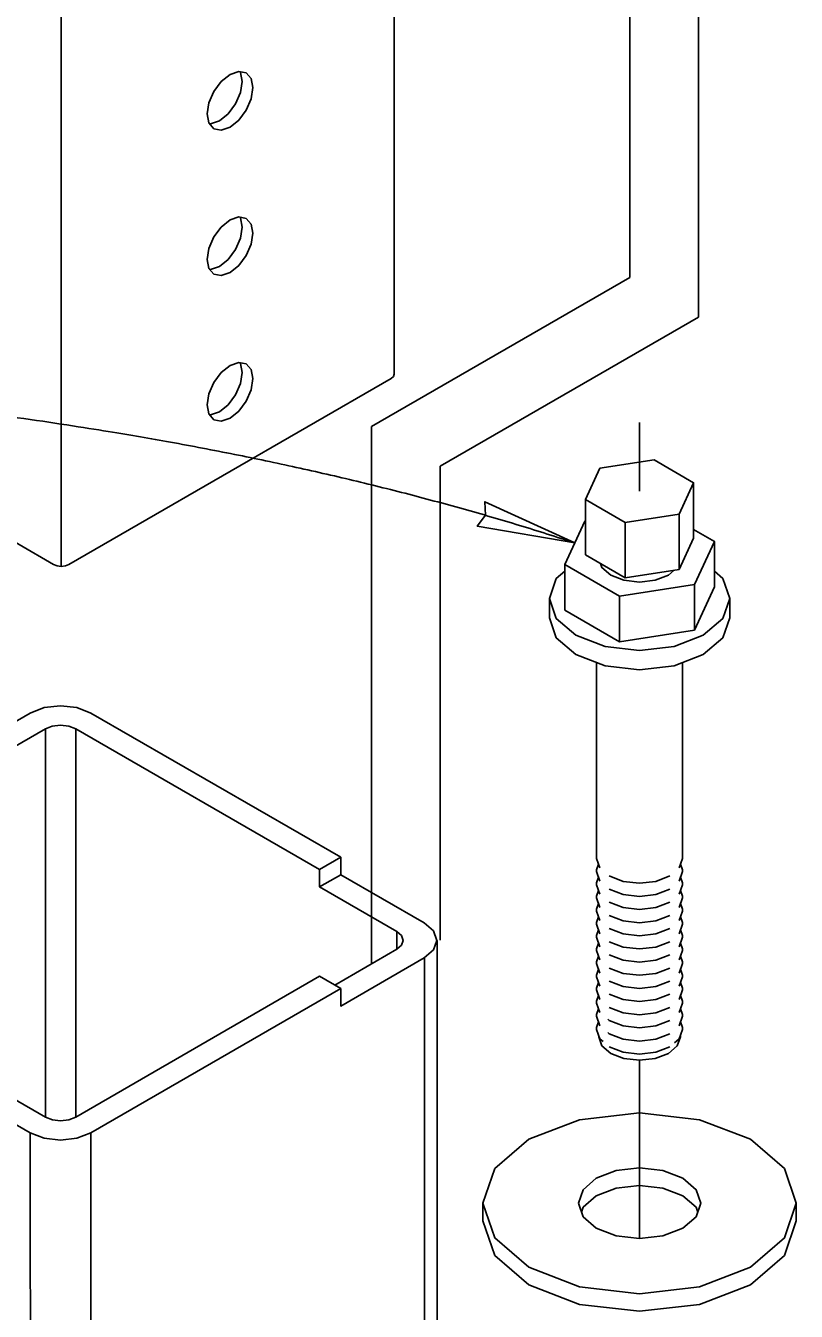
# Model space of a CAD drawing. Extents: x 99862 to 103151, y 99997 to 117076.
# Drawn here: x 100521.8 to 100701.2, y 107291.3 to 107590.7 of the extents above; entities that cross this region are included whole.
import ezdxf

# ---------------------------------------------------------------- set-up
doc = ezdxf.new("R2010")
doc.units = 0
for name, color, linetype in [('Default', 7, 'Continuous'), ('Level 15', 7, 'Continuous'), ('Level 5', 7, 'Continuous')]:
    doc.layers.add(name, color=color, linetype=linetype)

msp = doc.modelspace()

# ---------------------------------------------------------------- linework, layer by layer
at = {"layer": 'Default'}
for p, q in [((100530.05, 107873.01), (100530.05, 107464.76)), ((100678.42, 107611.59), (100678.42, 107522.81)), ((100662.42, 107604.44), (100662.42, 107532.05)), ((100662.42, 107532.05), (100602.28, 107497.33)), ((100678.42, 107522.81), (100618.28, 107488.09)), ((100664.72, 107498.28), (100664.72, 107482.28)), ((100602.28, 107497.33), (100602.28, 107372.34)), ((100618.28, 107488.09), (100618.28, 107377.72)), ((100661.35, 107462.12), (100661.35, 107475.01)), ((100673.94, 107464.06), (100673.94, 107476.96)), ((100677.48, 107449.92), (100677.48, 107460.54)), ((100660.05, 107447.22), (100660.05, 107457.84)), ((100685.72, 107457.29), (100685.72, 107452.8)), ((100654.72, 107396.75), (100654.72, 107442.35)), ((100655.18, 107395.42), (100654.72, 107394.1)), ((100654.72, 107393.69), (100654.72, 107394.1)), ((100655.18, 107392.36), (100654.72, 107391.04)), ((100654.72, 107390.63), (100654.72, 107391.04)), ((100655.18, 107389.3), (100654.72, 107387.98)), ((100654.72, 107387.56), (100654.72, 107387.98)), ((100655.18, 107386.24), (100654.72, 107384.91)), ((100654.72, 107384.5), (100654.72, 107384.91)), ((100655.18, 107383.18), (100654.72, 107381.85)), ((100654.72, 107381.44), (100654.72, 107381.85)), ((100655.18, 107380.12), (100654.72, 107378.79)), ((100654.72, 107378.38), (100654.72, 107378.79)), ((100655.18, 107377.05), (100654.72, 107375.73)), ((100654.72, 107375.32), (100654.72, 107375.73)), ((100655.18, 107373.99), (100654.72, 107372.67)), ((100654.72, 107372.25), (100654.72, 107372.67)), ((100655.18, 107370.93), (100654.72, 107369.6)), ((100654.72, 107369.19), (100654.72, 107369.6)), ((100655.18, 107367.87), (100654.72, 107366.54)), ((100654.72, 107366.13), (100654.72, 107366.54)), ((100655.18, 107364.81), (100654.72, 107363.48)), ((100654.72, 107363.07), (100654.72, 107363.48)), ((100655.18, 107361.74), (100654.72, 107360.42)), ((100654.72, 107360.01), (100654.72, 107360.42)), ((100655.18, 107358.68), (100654.72, 107357.36)), ((100654.72, 107356.94), (100654.72, 107357.36)), ((100655.22, 107355.23), (100655.22, 107355.49)), ((100664.72, 107308.22), (100664.72, 107349.74))]:
    msp.add_line(p, q, dxfattribs=at)
for points in [[(100453.22, 107508.52), (100512.17, 107474.49), (100528.28, 107465.19), (100529.09, 107464.87), (100530.05, 107464.76), (100531.01, 107464.87), (100531.82, 107465.19), (100547.93, 107474.49), (100606.88, 107508.52), (100607.42, 107508.99), (100607.61, 107509.54), (100607.61, 107917.79)], [(100573.1, 107579.69), (100571.38, 107580.03), (100569.35, 107579.32), (100567.32, 107577.68), (100565.6, 107575.36), (100564.45, 107572.71), (100564.04, 107570.14), (100564.45, 107568.03), (100565.6, 107566.7), (100565.6, 107566.7)], [(100571.61, 107579.98), (100571.77, 107579.8), (100572.17, 107577.69), (100571.77, 107575.11), (100570.62, 107572.46), (100568.9, 107570.14), (100566.87, 107568.5), (100564.84, 107567.8), (100564.6, 107567.84)], [(100565.6, 107566.7), (100567.32, 107566.37), (100569.35, 107567.07), (100571.38, 107568.71), (100573.1, 107571.03), (100574.25, 107573.68), (100574.65, 107576.26), (100574.25, 107578.37), (100573.1, 107579.69)], [(100573.1, 107545.81), (100571.38, 107546.14), (100569.35, 107545.44), (100567.32, 107543.8), (100565.6, 107541.48), (100564.45, 107538.83), (100564.04, 107536.25), (100564.45, 107534.14), (100565.6, 107532.82), (100565.6, 107532.82)], [(100571.61, 107546.1), (100571.77, 107545.91), (100572.17, 107543.8), (100571.77, 107541.23), (100570.62, 107538.58), (100568.9, 107536.26), (100566.87, 107534.62), (100564.84, 107533.91), (100564.6, 107533.96)], [(100565.6, 107532.82), (100567.32, 107532.48), (100569.35, 107533.19), (100571.38, 107534.83), (100573.1, 107537.15), (100574.25, 107539.8), (100574.65, 107542.38), (100574.25, 107544.49), (100573.1, 107545.81)], [(100573.1, 107511.92), (100571.38, 107512.26), (100569.35, 107511.55), (100567.32, 107509.91), (100565.6, 107507.59), (100564.45, 107504.94), (100564.04, 107502.37), (100564.45, 107500.26), (100565.6, 107498.93), (100565.6, 107498.93)], [(100571.61, 107512.21), (100571.77, 107512.03), (100572.17, 107509.92), (100571.77, 107507.34), (100570.62, 107504.69), (100568.9, 107502.37), (100566.87, 107500.73), (100564.84, 107500.03), (100564.6, 107500.07)], [(100565.6, 107498.93), (100567.32, 107498.6), (100569.35, 107499.31), (100571.38, 107500.94), (100573.1, 107503.26), (100574.25, 107505.91), (100574.65, 107508.49), (100574.25, 107510.6), (100573.1, 107511.92)], [(100652.13, 107467.44), (100652.13, 107467.44), (100652.13, 107480.34), (100655.5, 107487.61), (100668.09, 107489.55)], [(100677.31, 107471.33), (100677.31, 107484.23), (100668.09, 107489.55)], [(100677.31, 107484.23), (100673.94, 107476.96), (100661.35, 107475.01), (100652.13, 107480.34)], [(100647.29, 107454.59), (100647.29, 107454.59), (100647.29, 107465.21), (100651.96, 107475.27), (100652.13, 107475.29)], [(100652.13, 107467.44), (100661.35, 107462.12), (100673.94, 107464.06), (100677.31, 107471.33)], [(100682.15, 107459.98), (100682.15, 107470.6), (100677.31, 107473.39)], [(100682.15, 107470.6), (100677.48, 107460.54), (100660.05, 107457.84), (100647.29, 107465.21)], [(100655.62, 107465.42), (100655.94, 107464.49), (100658, 107462.71), (100661.08, 107461.52), (100664.72, 107461.1), (100668.36, 107461.52), (100671.44, 107462.71), (100672.81, 107463.89)], [(100647.29, 107463.63), (100645.32, 107461.93), (100643.72, 107457.29), (100643.72, 107452.8), (100645.32, 107448.16), (100649.87, 107444.22), (100656.68, 107441.59), (100664.72, 107440.67), (100672.76, 107441.59), (100679.57, 107444.22), (100684.12, 107448.16), (100685.72, 107452.8)], [(100685.72, 107457.29), (100684.12, 107461.93), (100682.15, 107463.63)], [(100647.29, 107454.59), (100660.05, 107447.22), (100677.48, 107449.92), (100682.15, 107459.98)], [(100643.72, 107457.29), (100645.32, 107452.65), (100649.87, 107448.71), (100656.68, 107446.09), (100664.72, 107445.16), (100672.76, 107446.09), (100679.57, 107448.71), (100684.12, 107452.65), (100685.72, 107457.29)], [(100673.96, 107394.54), (100674.72, 107396.75), (100674.72, 107442.35)], [(100654.72, 107396.75), (100655.48, 107394.54)], [(100654.72, 107393.69), (100655.48, 107391.48)], [(100673.96, 107391.48), (100674.72, 107393.69), (100674.72, 107394.1), (100674.26, 107395.42)], [(100654.72, 107390.63), (100655.48, 107388.42)], [(100657.65, 107392.67), (100660.89, 107391.41), (100664.72, 107390.98), (100668.55, 107391.41), (100671.79, 107392.67)], [(100673.96, 107388.42), (100674.72, 107390.63), (100674.72, 107391.04), (100674.26, 107392.36)], [(100654.72, 107387.56), (100655.48, 107385.35)], [(100657.65, 107389.6), (100660.89, 107388.35), (100664.72, 107387.91), (100668.55, 107388.35), (100671.79, 107389.6)], [(100673.96, 107385.35), (100674.72, 107387.56), (100674.72, 107387.98), (100674.26, 107389.3)], [(100654.72, 107384.5), (100655.48, 107382.29)], [(100657.65, 107386.54), (100660.89, 107385.29), (100664.72, 107384.85), (100668.55, 107385.29), (100671.79, 107386.54)], [(100673.96, 107382.29), (100674.72, 107384.5), (100674.72, 107384.91), (100674.26, 107386.24)], [(100654.72, 107381.44), (100655.48, 107379.23)], [(100657.65, 107383.48), (100660.89, 107382.23), (100664.72, 107381.79), (100668.55, 107382.23), (100671.79, 107383.48)], [(100673.96, 107379.23), (100674.72, 107381.44), (100674.72, 107381.85), (100674.26, 107383.18)], [(100657.65, 107380.42), (100660.89, 107379.17), (100664.72, 107378.73), (100668.55, 107379.17), (100671.79, 107380.42)], [(100673.96, 107376.17), (100674.72, 107378.38), (100674.72, 107378.79), (100674.26, 107380.12)], [(100654.72, 107378.38), (100655.48, 107376.17)], [(100657.65, 107377.36), (100660.89, 107376.11), (100664.72, 107375.67), (100668.55, 107376.11), (100671.79, 107377.36)], [(100673.96, 107373.11), (100674.72, 107375.32), (100674.72, 107375.73), (100674.26, 107377.05)], [(100654.72, 107375.32), (100655.48, 107373.11)], [(100657.65, 107374.3), (100660.89, 107373.04), (100664.72, 107372.6), (100668.55, 107373.04), (100671.79, 107374.3)], [(100673.96, 107370.04), (100674.72, 107372.25), (100674.72, 107372.67), (100674.26, 107373.99)], [(100654.72, 107372.25), (100655.48, 107370.04)], [(100657.65, 107371.23), (100660.89, 107369.98), (100664.72, 107369.54), (100668.55, 107369.98), (100671.79, 107371.23)], [(100673.96, 107366.98), (100674.72, 107369.19), (100674.72, 107369.6), (100674.26, 107370.93)], [(100654.72, 107369.19), (100655.48, 107366.98)], [(100657.65, 107368.17), (100660.89, 107366.92), (100664.72, 107366.48), (100668.55, 107366.92), (100671.79, 107368.17)], [(100673.96, 107363.92), (100674.72, 107366.13), (100674.72, 107366.54), (100674.26, 107367.87)], [(100654.72, 107366.13), (100655.48, 107363.92)], [(100657.65, 107365.11), (100660.89, 107363.86), (100664.72, 107363.42), (100668.55, 107363.86), (100671.79, 107365.11)], [(100673.96, 107360.86), (100674.72, 107363.07), (100674.72, 107363.48), (100674.26, 107364.81)], [(100654.72, 107363.07), (100655.48, 107360.86)], [(100657.65, 107362.05), (100660.89, 107360.8), (100664.72, 107360.36), (100668.55, 107360.8), (100671.79, 107362.05)], [(100673.96, 107357.8), (100674.72, 107360.01), (100674.72, 107360.42), (100674.26, 107361.74)], [(100654.72, 107360.01), (100655.48, 107357.8)], [(100657.31, 107359.28), (100657.65, 107358.99), (100660.89, 107357.73), (100664.72, 107357.29), (100668.55, 107357.73), (100671.79, 107358.99)], [(100672.88, 107353.8), (100673.96, 107354.74), (100674.72, 107356.94), (100674.72, 107357.36), (100674.26, 107358.68)], [(100654.72, 107356.94), (100655.48, 107354.74), (100656.22, 107354.1)], [(100655.22, 107355.23), (100655.94, 107353.13), (100658, 107351.35), (100661.08, 107350.16), (100664.72, 107349.74), (100668.36, 107350.16), (100671.44, 107351.35), (100673.5, 107353.13), (100674.22, 107355.23), (100674.22, 107355.49)], [(100657.35, 107356.19), (100657.65, 107355.92), (100660.89, 107354.67), (100664.72, 107354.23), (100668.55, 107354.67), (100671.79, 107355.92)], [(100657.65, 107352.86), (100660.89, 107351.61), (100664.72, 107351.17), (100668.55, 107351.61), (100671.79, 107352.86)], [(100701.22, 107312.36), (100701.22, 107316.44), (100698.44, 107324.51), (100690.53, 107331.34), (100678.69, 107335.91), (100664.72, 107337.52), (100650.75, 107335.91), (100638.91, 107331.34), (100631, 107324.51), (100628.22, 107316.44)], [(100650.47, 107316.44), (100651.56, 107319.59), (100654.64, 107322.26), (100659.27, 107324.04), (100664.72, 107324.67), (100670.17, 107324.04), (100674.8, 107322.26), (100677.89, 107319.59), (100678.97, 107316.44)], [(100678.27, 107314.4), (100677.89, 107315.51), (100674.8, 107318.18), (100670.17, 107319.96), (100664.72, 107320.59), (100659.27, 107319.96), (100654.64, 107318.18), (100651.56, 107315.51), (100651.17, 107314.4)], [(100701.22, 107312.36), (100698.44, 107304.3), (100690.53, 107297.46), (100678.69, 107292.89), (100664.72, 107291.29), (100650.75, 107292.89), (100638.91, 107297.46), (100631, 107304.3), (100628.22, 107312.36), (100628.22, 107316.44)], [(100628.22, 107316.44), (100631, 107308.38), (100638.91, 107301.54), (100650.75, 107296.97), (100664.72, 107295.37), (100678.69, 107296.97), (100690.53, 107301.54), (100698.44, 107308.38), (100701.22, 107316.44)], [(100678.97, 107316.44), (100678.97, 107316.44), (100677.89, 107313.29), (100674.8, 107310.62), (100670.17, 107308.84), (100664.72, 107308.22), (100659.27, 107308.84), (100654.64, 107310.62), (100651.56, 107313.29), (100650.47, 107316.44)]]:
    msp.add_lwpolyline(points, dxfattribs=at)
at = {"layer": 'Level 15'}
msp.add_lwpolyline([(100649.63, 107470.24), (100626.93, 107474.12), (100628.82, 107476.66), (100628.69, 107479.82)], close=True, dxfattribs=at)
msp.add_open_spline([(100341.26, 107510.74), (100526.46, 107510.74), (100649.63, 107470.24)], degree=2, dxfattribs=at)
at = {"layer": 'Level 5'}
for p, q in [((100595.14, 107397.02), (100590.2, 107394.18)), ((100590.2, 107390.11), (100595.14, 107392.96))]:
    msp.add_line(p, q, dxfattribs=at)
for points in [[(100617.49, 107377.67), (100616.73, 107379.87), (100614.57, 107381.74), (100595.14, 107392.96), (100595.14, 107397.02), (100536.95, 107430.62), (100533.71, 107431.87), (100529.9, 107432.3), (100526.09, 107431.87), (100522.85, 107430.62), (100445.23, 107385.81)], [(100526.38, 107336.52), (100526.38, 107426.96), (100451.58, 107383.77), (100451.58, 107379.7)], [(100533.42, 107336.52), (100533.42, 107426.96), (100531.8, 107427.58), (100529.88, 107427.8), (100527.96, 107427.57), (100526.38, 107426.96)], [(100608.22, 107379.7), (100590.2, 107390.11), (100590.2, 107394.18), (100533.42, 107426.96)], [(100450.12, 107381.74), (100450.5, 107380.64), (100451.58, 107379.7), (100526.38, 107336.52), (100527.99, 107335.89), (100529.9, 107335.67), (100531.81, 107335.89), (100533.42, 107336.52), (100590.2, 107369.3), (100595.14, 107366.45), (100595.14, 107362.38), (100595.14, 107362.38)], [(100609.68, 107377.67), (100609.3, 107378.77), (100608.22, 107379.7), (100608.22, 107375.63)], [(100522.85, 107332.86), (100445.23, 107377.67), (100445.28, 107293.45)], [(100593.73, 107367.26), (100608.22, 107375.63), (100609.3, 107376.57), (100609.68, 107377.67), (100609.68, 107377.67)], [(100595.14, 107362.38), (100614.57, 107373.6), (100616.73, 107375.47), (100617.49, 107377.67)], [(100617.57, 107377.64), (100617.57, 107236.08)], [(100614.65, 107373.65), (100614.65, 107232.01)], [(100595.14, 107366.45), (100536.95, 107332.86), (100537.03, 107187.2)], [(100536.95, 107332.86), (100533.71, 107331.61), (100529.9, 107331.17), (100526.09, 107331.61), (100522.85, 107332.86), (100522.93, 107187.2)]]:
    msp.add_lwpolyline(points, dxfattribs=at)

doc.saveas('drawing.dxf')
